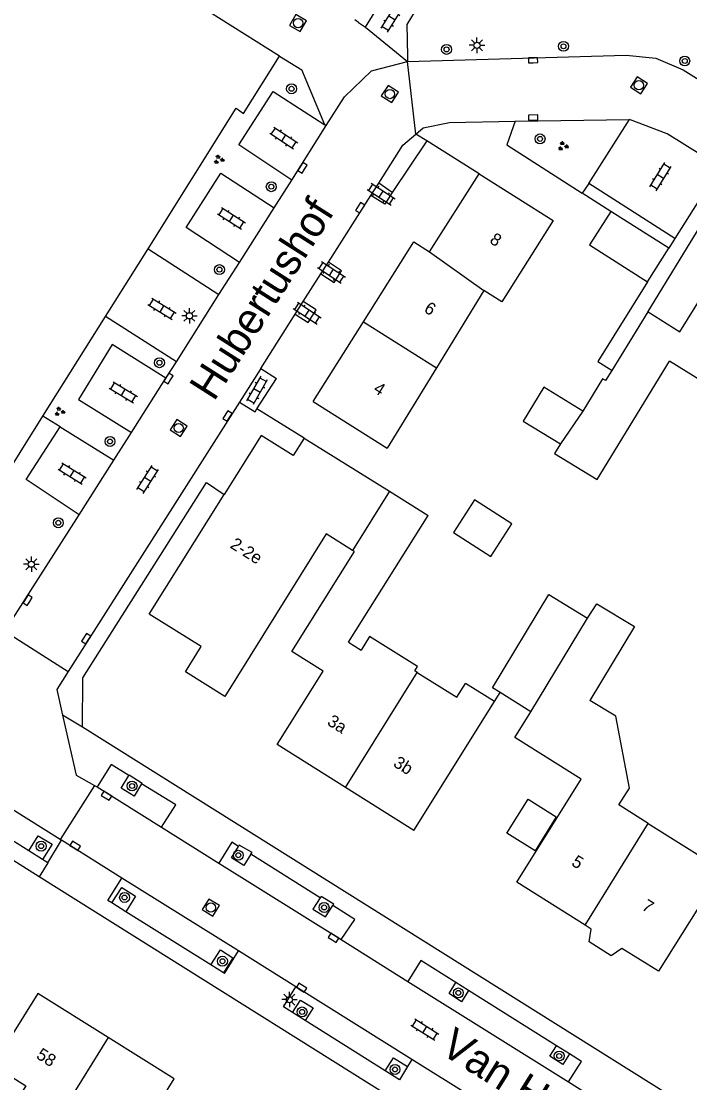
# Model space of a CAD drawing. Extents: x 136000 to 141014, y 402000 to 403500.
# Drawn here: x 138086.4 to 138140.3, y 402225.5 to 402311.2 of the extents above; entities that cross this region are included whole.
import ezdxf

# ---------------------------------------------------------------- set-up
doc = ezdxf.new("R2010")
doc.units = 0
for name, color, linetype in [('gg-afsc-erfafscheiding', 7, 'Continuous'), ('gg-afsc-muur', 7, 'Continuous'), ('gg-anno-huisnummerreeks BGT', 7, 'Continuous'), ('gg-anno-openbare ruimte label', 7, 'Continuous'), ('gg-bbg-bijgebouw', 7, 'Continuous'), ('gg-bbg-gedigitaliseerde bebouwing', 7, 'Continuous'), ('gg-bbg-gedigitaliseerde bijgebouw', 7, 'Continuous'), ('gg-bbg-hoofdgebouw', 7, 'Continuous'), ('gg-bbg-tussenscheiding', 7, 'Continuous'), ('gg-knt-verharding', 7, 'Continuous'), ('gg-knt-verharding nz', 7, 'Continuous'), ('gt-grn-groengrens', 7, 'Continuous'), ('gt-grn-vlakafsluiter', 7, 'Continuous'), ('gt-grn-weggrens', 7, 'Continuous'), ('gt-symb-boom', 7, 'Continuous'), ('gt-symb-groenvak', 7, 'Continuous'), ('gt-symb-klinker verharding', 7, 'Continuous'), ('gt-symb-kolk', 7, 'Continuous'), ('gt-symb-lichtmast', 7, 'Continuous'), ('gt-symb-rioolschacht', 7, 'Continuous')]:
    doc.layers.add(name, color=color, linetype=linetype)

# ---------------------------------------------------------------- blocks, each defined once
blk = doc.blocks.new('gt0-BOOM')
at = {"layer": 'gt-symb-boom'}
for radius in [0.4, 0.2]:
    blk.add_circle((0, 0), radius, dxfattribs=at)
blk = doc.blocks.new('gt0-KL1')
at = {"layer": 'gt-symb-klinker verharding'}
for p, q in [((-1.15, 0.3), (1.15, 0.3)), ((-1, -0.3), (-1, 0.3)), ((-0.5, 0.3), (-0.5, 0.45)), ((0, -0.3), (0, 0.3)), ((0.5, 0.3), (0.5, 0.45)), ((1, -0.3), (1, 0.3)), ((-1.15, -0.3), (1.15, -0.3)), ((-0.5, -0.45), (-0.5, -0.3)), ((0.5, -0.45), (0.5, -0.3))]:
    blk.add_line(p, q, dxfattribs=at)
blk = doc.blocks.new('gt0-GRVAK')
at = {"layer": 'gt-symb-groenvak'}
for p, q in [((-0.11, 0.189), (-0.228, 0.24)), ((-0.182, 0.153), (0.088, 0.153)), ((-0.091, 0.211), (-0.156, 0.322)), ((-0.047, 0.214), (-0.047, 0.393)), ((-0.004, 0.211), (0.061, 0.322)), ((0.015, 0.189), (0.133, 0.24)), ((0.262, -0.052), (0.197, 0.059)), ((0.305, -0.049), (0.305, 0.13)), ((0.349, -0.052), (0.414, 0.059)), ((-0.245, -0.228), (-0.363, -0.177)), ((-0.318, -0.264), (-0.047, -0.264)), ((-0.226, -0.206), (-0.291, -0.095)), ((-0.183, -0.203), (-0.183, -0.024)), ((-0.139, -0.206), (-0.074, -0.095)), ((-0.12, -0.228), (-0.002, -0.177)), ((0.243, -0.074), (0.125, -0.023)), ((0.17, -0.11), (0.441, -0.11)), ((0.368, -0.074), (0.486, -0.023))]:
    blk.add_line(p, q, dxfattribs=at)
blk = doc.blocks.new('gt0-KOLK')
at = {"layer": 'gt-symb-kolk'}
blk.add_lwpolyline([(0, 0), (0.375, 0), (0.375, 0.4), (-0.375, 0.4), (-0.375, 0), (0, 0)], dxfattribs=at)
blk = doc.blocks.new('gt0-RS')
at = {"layer": 'gt-symb-rioolschacht'}
blk.add_lwpolyline([(-0.5, -0.5), (0.5, -0.5), (0.5, 0.5), (-0.5, 0.5)], close=True, dxfattribs=at)
blk.add_circle((0, 0), 0.375, dxfattribs=at)
blk = doc.blocks.new('gt0-LMAST')
at = {"layer": 'gt-symb-lichtmast'}
for p, q in [((-0.182, 0.173), (-0.447, 0.438)), ((-0.005, 0.246), (-0.005, 0.621)), ((0.172, 0.173), (0.437, 0.438)), ((-0.255, -0.004), (-0.63, -0.004)), ((-0.182, -0.181), (-0.447, -0.446)), ((-0.005, -0.254), (-0.005, -0.629)), ((0.437, -0.446), (0.172, -0.181)), ((0.245, -0.004), (0.62, -0.004))]:
    blk.add_line(p, q, dxfattribs=at)
blk.add_circle((-0.005, -0.004), 0.25, dxfattribs=at)

msp = doc.modelspace()

# ---------------------------------------------------------------- linework, layer by layer
at = {"layer": 'gg-afsc-erfafscheiding'}
for points in [[(138143.744, 402298.816), (138136.95, 402287.736), (138136.997, 402287.707)], [(138136.921, 402290.14), (138132.913, 402283.706), (138134.069, 402282.986)]]:
    msp.add_lwpolyline(points, dxfattribs=at)
at = {"layer": 'gg-afsc-muur'}
for p, q in [((138133.971, 402295.82), (138131.671, 402297.284)), ((138124.575, 402256.283), (138125.046, 402257.008))]:
    msp.add_line(p, q, dxfattribs=at)
at = {"layer": 'gg-bbg-bijgebouw'}
for p, q in [((138138.651, 402292.84), (138133.971, 402295.82)), ((138136.921, 402290.14), (138138.651, 402292.84)), ((138125.046, 402257.008), (138124.436, 402257.391)), ((138127.528, 402255.451), (138125.046, 402257.008))]:
    msp.add_line(p, q, dxfattribs=at)
for points in [[(138133.971, 402295.82), (138132.251, 402293.13), (138136.921, 402290.14)], [(138131.708, 402279.71), (138128.561, 402281.632), (138126.898, 402278.908), (138129.901, 402277.075)], [(138122.978, 402272.555), (138121.282, 402269.926), (138124.296, 402267.981), (138125.992, 402270.61), (138122.978, 402272.555)]]:
    msp.add_lwpolyline(points, dxfattribs=at)
at = {"layer": 'gg-bbg-gedigitaliseerde bebouwing'}
for p, q in [((138123.736, 402289.437), (138119.897, 402283.192)), ((138119.897, 402283.192), (138115.911, 402276.71)), ((138132.869, 402274.184), (138138.701, 402283.737)), ((138112.79, 402261.076), (138119.238, 402271.298)), ((138112.79, 402261.076), (138113.811, 402260.435))]:
    msp.add_line(p, q, dxfattribs=at)
for points in [[(138129.311, 402295.08), (138125.168, 402288.531), (138123.736, 402289.437)], [(138150.691, 402289.15), (138146.211, 402281.915), (138142.655, 402284.119), (138141.387, 402282.072), (138138.701, 402283.737)], [(138132.102, 402263.016), (138132.83, 402264.174), (138135.879, 402262.333), (138132.272, 402256.357)], [(138118.35, 402258.623), (138118.144, 402258.752), (138118.361, 402259.101), (138114.484, 402261.516), (138113.811, 402260.435)], [(138118.35, 402258.623), (138121.541, 402256.635), (138122.234, 402257.748)], [(138136.994, 402246.453), (138134.625, 402247.939), (138135.47, 402249.286), (138134.371, 402255.09), (138132.272, 402256.357)], [(138136.994, 402246.453), (138142.948, 402242.718), (138137.811, 402234.54)], [(138087.731, 402232.74), (138084.104, 402226.938), (138086.746, 402225.286), (138083.905, 402220.744)], [(138089.645, 402217.153), (138092.481, 402221.686), (138095.114, 402220.038), (138098.741, 402225.84)]]:
    msp.add_lwpolyline(points, dxfattribs=at)
at = {"layer": 'gg-bbg-gedigitaliseerde bijgebouw'}
for points in [[(138124.436, 402257.391), (138128.972, 402264.905), (138132.102, 402263.016)], [(138127.853, 402244.249), (138125.585, 402245.673), (138127.3, 402248.408), (138129.569, 402246.985), (138127.853, 402244.249)]]:
    msp.add_lwpolyline(points, dxfattribs=at)
at = {"layer": 'gg-bbg-hoofdgebouw'}
for p, q in [((138107.245, 402308.347), (138074.005, 402329.218)), ((138119.351, 402292.55), (138123.351, 402298.85)), ((138123.351, 402298.85), (138129.311, 402295.08)), ((138093.196, 402287.35), (138096.623, 402292.81)), ((138088.142, 402279.298), (138093.196, 402287.35)), ((138134.069, 402282.986), (138136.997, 402287.707)), ((138109.941, 402280.48), (138114.011, 402286.915)), ((138133.56, 402282.165), (138134.069, 402282.986)), ((138109.941, 402280.48), (138115.911, 402276.71)), ((138083.069, 402271.215), (138088.142, 402279.298)), ((138109.231, 402277.52), (138116.104, 402273.247)), ((138116.104, 402273.247), (138119.238, 402271.298)), ((138124.575, 402256.283), (138122.234, 402257.748)), ((138118.071, 402245.89), (138124.575, 402256.283)), ((138118.071, 402245.89), (138112.558, 402249.349)), ((138131.9, 402238.232), (138126.381, 402241.71)), ((138093.391, 402229.193), (138087.731, 402232.74)), ((138098.741, 402225.84), (138093.391, 402229.193))]:
    msp.add_line(p, q, dxfattribs=at)
for points in [[(138096.623, 402292.81), (138103.733, 402304.137), (138104.339, 402303.723), (138107.245, 402308.347)], [(138114.011, 402286.915), (138118.081, 402293.35), (138119.351, 402292.55)], [(138136.997, 402287.707), (138139.541, 402286.115), (138144.011, 402293.29)], [(138133.56, 402282.165), (138133.302, 402282.322), (138131.708, 402279.71)], [(138109.231, 402277.52), (138108.341, 402276.12), (138105.761, 402277.75), (138102.77, 402272.984)], [(138129.901, 402277.075), (138129.421, 402276.288), (138132.869, 402274.184)], [(138113.132, 402268.464), (138110.986, 402269.808), (138102.811, 402256.69), (138099.651, 402258.68), (138100.911, 402260.71), (138096.711, 402263.33), (138102.77, 402272.984)], [(138112.558, 402249.349), (138107.041, 402252.81), (138110.757, 402258.742), (138108.231, 402260.324), (138113.274, 402268.375), (138113.132, 402268.464)], [(138126.381, 402241.71), (138131.589, 402250.012), (138126.226, 402253.376), (138127.528, 402255.451)], [(138137.811, 402234.54), (138134.865, 402236.371), (138134.013, 402235.761), (138132.216, 402236.888), (138132.385, 402237.926), (138131.9, 402238.232)]]:
    msp.add_lwpolyline(points, dxfattribs=at)
at = {"layer": 'gg-bbg-tussenscheiding'}
for p, q in [((138119.351, 402292.55), (138123.736, 402289.437)), ((138114.011, 402286.915), (138119.897, 402283.192)), ((138131.708, 402279.71), (138129.901, 402277.075)), ((138116.104, 402273.247), (138113.132, 402268.464)), ((138127.528, 402255.451), (138132.102, 402263.016)), ((138112.558, 402249.349), (138118.35, 402258.623)), ((138131.9, 402238.232), (138136.994, 402246.453)), ((138093.391, 402229.193), (138084.801, 402215.357))]:
    msp.add_line(p, q, dxfattribs=at)
at = {"layer": 'gg-knt-verharding'}
for p, q in [((138114.183, 402310.683), (138115.791, 402313.302)), ((138113.603, 402311.043), (138113.312, 402311.271)), ((138113.603, 402311.043), (138114.183, 402310.683)), ((138107.245, 402308.347), (138109.028, 402307.228)), ((138117.563, 402308.337), (138117.574, 402307.9)), ((138110.896, 402302.808), (138109.028, 402307.228)), ((138108.219, 402298.343), (138111.011, 402302.737)), ((138126.265, 402303.088), (138135.491, 402303.24)), ((138132.2, 402298.061), (138135.491, 402303.24)), ((138087.832, 402242.142), (137991.551, 402302.46)), ((138119.123, 402301.497), (138118.229, 402302.056)), ((138123.351, 402298.85), (138119.123, 402301.497)), ((138142.79, 402299.411), (138139.133, 402293.624)), ((138106.8, 402296.111), (138108.219, 402298.343)), ((138114.603, 402297.095), (138115.242, 402298.099)), ((138116.334, 402297.346), (138115.242, 402298.099)), ((138139.133, 402293.624), (138132.2, 402298.061)), ((138111.179, 402291.718), (138114.603, 402297.095)), ((138115.732, 402296.406), (138114.603, 402297.095)), ((138103.999, 402291.703), (138106.8, 402296.111)), ((138139.133, 402293.624), (138138.651, 402292.84)), ((138096.623, 402292.81), (138102.349, 402289.109)), ((138102.349, 402289.109), (138103.999, 402291.703)), ((138110.576, 402290.772), (138111.179, 402291.718)), ((138112.243, 402291.028), (138111.179, 402291.718)), ((138109.154, 402288.538), (138110.576, 402290.772)), ((138110.576, 402290.772), (138111.632, 402290.086)), ((138098.906, 402283.689), (138102.349, 402289.109)), ((138108.506, 402287.52), (138109.154, 402288.538)), ((138110.197, 402287.874), (138109.154, 402288.538)), ((138098.906, 402283.689), (138093.196, 402287.35)), ((138105.722, 402283.148), (138108.506, 402287.52)), ((138108.506, 402287.52), (138109.54, 402286.861)), ((138098.066, 402282.367), (138098.906, 402283.689)), ((138105.722, 402283.148), (138104.001, 402280.443)), ((138105.722, 402283.148), (138106.986, 402282.349)), ((138095.28, 402277.983), (138098.066, 402282.367)), ((138104.001, 402280.443), (138090.178, 402258.697)), ((138109.231, 402277.52), (138105.412, 402279.896)), ((138089.517, 402278.445), (138093.861, 402275.75)), ((138093.861, 402275.75), (138095.28, 402277.983)), ((138091.062, 402271.345), (138093.861, 402275.75)), ((138085.302, 402262.322), (138091.062, 402271.345)), ((138085.074, 402261.971), (138090.178, 402258.697)), ((138179.981, 402198.68), (138091.321, 402254.22)), ((138092.311, 402249.504), (138089.52, 402245.166)), ((138092.311, 402249.504), (138092.509, 402249.391)), ((138087, 402244.235), (138081.125, 402247.913)), ((138097.713, 402246.137), (138102.333, 402243.248)), ((138088.539, 402243.271), (138089.639, 402245.092)), ((138089.52, 402245.166), (138089.639, 402245.092)), ((138094.511, 402242.045), (138089.639, 402245.092)), ((138088.1, 402243.546), (138087, 402244.235)), ((138110.524, 402240.453), (138104.93, 402243.958)), ((138088.539, 402243.271), (138088.1, 402243.546)), ((138183.207, 402182.39), (138087.832, 402242.142)), ((138093.373, 402240.244), (138094.511, 402242.045)), ((138093.709, 402240.034), (138093.373, 402240.244)), ((138094.833, 402239.33), (138093.709, 402240.034)), ((138101.695, 402235.033), (138094.833, 402239.33)), ((138112.198, 402237.079), (138117.584, 402233.711)), ((138102.798, 402234.343), (138103.911, 402236.166)), ((138108.542, 402233.27), (138103.911, 402236.166)), ((138102.699, 402234.405), (138101.695, 402235.033)), ((138102.798, 402234.343), (138102.699, 402234.405)), ((138122.497, 402232.962), (138121.469, 402233.607)), ((138129.585, 402228.512), (138122.497, 402232.962)), ((138109.306, 402230.559), (138108.294, 402231.195)), ((138115.768, 402226.498), (138109.306, 402230.559)), ((138130.624, 402227.859), (138129.585, 402228.512)), ((138117.909, 402227.412), (138117.575, 402226.85)), ((138122.793, 402224.358), (138117.909, 402227.412)), ((138130.56, 402225.598), (138134.918, 402222.873))]:
    msp.add_line(p, q, dxfattribs=at)
for points in [[(138115.791, 402313.302), (138118.106, 402311.863), (138117.499, 402310.886), (138117.563, 402308.337)], [(138111.011, 402302.737), (138112.481, 402305.05), (138114.646, 402307.156), (138117.574, 402307.9)], [(138117.574, 402307.9), (138135.221, 402308.42), (138137.608, 402308.181), (138139.81, 402307.23), (138161.671, 402293.54), (138179.461, 402277.56), (138192.321, 402269.2), (138194.7, 402268.57), (138199.695, 402268.918)], [(138108.219, 402298.343), (138103.949, 402301.176), (138106.728, 402305.48), (138110.896, 402302.808)], [(138118.229, 402302.056), (138118.824, 402302.571), (138120.94, 402303), (138126.265, 402303.088)], [(138126.265, 402303.088), (138125.584, 402301.194), (138131.671, 402297.284)], [(138142.79, 402299.411), (138138.53, 402302.07), (138135.491, 402303.24)], [(138115.242, 402298.099), (138117.191, 402301.16), (138118.229, 402302.056)], [(138103.999, 402291.703), (138099.689, 402294.516), (138102.498, 402298.907), (138106.8, 402296.111)], [(138098.066, 402282.367), (138093.721, 402285.08), (138091.019, 402280.641), (138095.28, 402277.983)], [(138104.001, 402280.443), (138105.264, 402279.658), (138105.412, 402279.896)], [(138091.062, 402271.345), (138086.787, 402274.184), (138089.517, 402278.445)], [(138091.321, 402254.22), (138091.361, 402258.2), (138101.331, 402273.94), (138102.77, 402272.984)], [(138090.178, 402258.697), (138089.255, 402257.245), (138089.725, 402255.19)], [(138089.725, 402255.19), (138090.834, 402250.346), (138092.311, 402249.504)], [(138095.068, 402250.316), (138093.641, 402251.21), (138092.509, 402249.391)], [(138096.096, 402249.635), (138095.491, 402248.648), (138094.448, 402249.307), (138095.068, 402250.316)], [(138095.068, 402250.316), (138095.097, 402250.363), (138096.139, 402249.705), (138096.096, 402249.635)], [(138097.713, 402246.137), (138098.859, 402247.942), (138096.096, 402249.635)], [(138087, 402244.235), (138087.76, 402245.449), (138088.88, 402244.791), (138088.1, 402243.546)], [(138103.919, 402244.592), (138103.377, 402244.931), (138102.333, 402243.248)], [(138104.93, 402243.958), (138104.362, 402243.063), (138103.358, 402243.681), (138103.919, 402244.592)], [(138104.93, 402243.958), (138105.021, 402244.101), (138103.987, 402244.703), (138103.919, 402244.592)], [(138093.709, 402240.034), (138094.495, 402241.289), (138095.617, 402240.582), (138094.833, 402239.33)], [(138110.524, 402240.453), (138109.934, 402239.523), (138110.945, 402238.917), (138111.531, 402239.822)], [(138111.531, 402239.822), (138111.613, 402239.949), (138110.593, 402240.561), (138110.524, 402240.453)], [(138112.198, 402237.079), (138113.3, 402238.714), (138111.531, 402239.822)], [(138101.695, 402235.033), (138102.465, 402236.263), (138103.458, 402235.618), (138102.699, 402234.405)], [(138121.469, 402233.607), (138118.644, 402235.381), (138117.584, 402233.711)], [(138122.497, 402232.962), (138121.928, 402232.067), (138120.919, 402232.741), (138121.469, 402233.607)], [(138108.294, 402231.195), (138107.563, 402231.655), (138108.542, 402233.27)], [(138108.294, 402231.195), (138108.921, 402232.192), (138109.937, 402231.563), (138109.306, 402230.559)], [(138130.624, 402227.859), (138130.089, 402227.017), (138129.055, 402227.679), (138129.585, 402228.512)], [(138115.768, 402226.498), (138116.421, 402227.537), (138117.575, 402226.85)], [(138130.56, 402225.598), (138131.609, 402227.241), (138130.624, 402227.859)], [(138117.575, 402226.85), (138116.93, 402225.767), (138115.768, 402226.498)]]:
    msp.add_lwpolyline(points, dxfattribs=at)
at = {"layer": 'gg-knt-verharding nz'}
for p, q in [((138114.183, 402310.683), (138117.574, 402307.9)), ((138089.52, 402245.166), (138082.259, 402249.707)), ((138092.509, 402249.391), (138097.713, 402246.137)), ((138102.333, 402243.248), (138112.198, 402237.079)), ((138103.911, 402236.166), (138094.511, 402242.045)), ((138117.584, 402233.711), (138130.56, 402225.598)), ((138117.909, 402227.412), (138108.542, 402233.27))]:
    msp.add_line(p, q, dxfattribs=at)
at = {"layer": 'gt-grn-groengrens'}
for p, q in [((138119.123, 402301.497), (138116.334, 402297.346)), ((138132.2, 402298.061), (138131.671, 402297.284)), ((138089.517, 402278.445), (138088.142, 402279.298))]:
    msp.add_line(p, q, dxfattribs=at)
at = {"layer": 'gt-grn-vlakafsluiter'}
for p, q in [((138111.011, 402302.737), (138110.896, 402302.808)), ((138116.334, 402297.346), (138115.732, 402296.406)), ((138111.632, 402290.086), (138112.243, 402291.028)), ((138109.54, 402286.861), (138110.197, 402287.874)), ((138105.412, 402279.896), (138106.986, 402282.349))]:
    msp.add_line(p, q, dxfattribs=at)
at = {"layer": 'gt-grn-weggrens'}
for p, q in [((138118.229, 402302.056), (138117.574, 402307.9)), ((138091.321, 402254.22), (138089.725, 402255.19)), ((138088.539, 402243.271), (138087.832, 402242.142))]:
    msp.add_line(p, q, dxfattribs=at)

# ---------------------------------------------------------------- block references
at = {"layer": 'gt-symb-boom'}
for p in [(138130.153, 402309.135), (138120.714, 402308.884), (138139.94, 402307.952), (138108.203, 402305.708), (138128.26, 402301.669), (138106.569, 402297.809), (138102.387, 402291.123), (138097.543, 402283.611), (138093.553, 402277.259), (138089.383, 402270.702), (138095.332, 402249.47), (138087.992, 402244.616), (138103.909, 402243.884), (138094.728, 402240.477), (138110.83, 402239.674), (138102.63, 402235.338), (138121.668, 402232.78), (138109.055, 402231.245), (138129.806, 402227.694), (138116.555, 402226.604)]:
    msp.add_blockref('gt0-BOOM', p, dxfattribs=at)
at = {"layer": 'gt-symb-groenvak'}
for p in [(138130.106, 402301.081), (138102.328, 402299.995), (138089.479, 402279.668)]:
    msp.add_blockref('gt0-GRVAK', p, dxfattribs=at)
at = {"layer": 'gt-symb-klinker verharding'}
for p, rotation in [((138116.305, 402311.406), 58.12218352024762), ((138107.573, 402301.737), -33.29284857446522), ((138137.979, 402298.625), 58.12218352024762), ((138115.437, 402297.207), -33.42003119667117), ((138103.358, 402295.255), -32.5941632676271), ((138111.427, 402290.905), -33.4200311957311), ((138097.752, 402287.957), -31.720060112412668), ((138109.469, 402287.61), -33.42003119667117), ((138094.626, 402281.216), -31.130799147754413), ((138105.412, 402281.38), -120.00072778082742), ((138090.495, 402274.665), -31.798912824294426), ((138096.587, 402274.19), 57.53320054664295), ((138118.963, 402229.824), -32.211897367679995)]:
    msp.add_blockref('gt0-KL1', p, dxfattribs=dict(at, rotation=rotation))
at = {"layer": 'gt-symb-kolk'}
for p, rotation in [((138127.701, 402307.806), 1.5466102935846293), ((138127.714, 402303.185), 1.5466102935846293), ((138109.255, 402299.224), 57.533200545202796), ((138113.907, 402296.005), 57.53320054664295), ((138098.441, 402282.227), 57.53320054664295), ((138103.209, 402279.205), 57.53320054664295), ((138087.08, 402264.347), 57.53320054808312), ((138091.802, 402261.243), 57.53320054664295), ((138093.158, 402248.515), -32.2118973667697), ((138090.629, 402244.471), -32.2118973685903), ((138111.478, 402237.054), -32.211897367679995), ((138108.909, 402233.035), -32.211897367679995)]:
    msp.add_blockref('gt0-KOLK', p, dxfattribs=dict(at, rotation=rotation))
at = {"layer": 'gt-symb-lichtmast'}
for p in [(138123.176, 402309.22), (138099.971, 402287.397), (138087.213, 402267.363), (138108.039, 402232.246)]:
    msp.add_blockref('gt0-LMAST', p, dxfattribs=at)
at = {"layer": 'gt-symb-rioolschacht'}
for p, rotation in [((138108.73, 402311.005), -30.128600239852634), ((138136.24, 402305.992), -32.54589339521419), ((138116.139, 402305.285), -122.95900987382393), ((138099.096, 402278.345), 57.533200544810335), ((138101.69, 402239.665), -32.21189737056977)]:
    msp.add_blockref('gt0-RS', p, dxfattribs=dict(at, rotation=rotation))

# ---------------------------------------------------------------- texts
at = {"layer": 'gg-anno-huisnummerreeks BGT'}
for s, rotation, p in [('8', 327.6, (138124.12, 402293.323)), ('6', 327.7, (138118.82, 402287.762)), ('4', 327.7, (138114.73, 402281.295)), ('2-2e', 327.9, (138103.172, 402268.731)), ('3a', 327.9, (138111.01, 402254.451)), ('3b', 327.9, (138116.34, 402251.107)), ('5', 327.9, (138130.725, 402243.115)), ('7', 327.9, (138136.4, 402239.555)), ('58', 327.9, (138087.527, 402227.557))]:
    msp.add_text(s, height=1, rotation=rotation, dxfattribs=at).set_placement(p)
at = {"layer": 'gg-anno-openbare ruimte label'}
for s, rotation, p in [('Hubertushof', 57.5, (138101.941, 402280.421)), ('Van Heeswijkstraat', 328, (138120.079, 402227.974))]:
    msp.add_text(s, height=2.5, rotation=rotation, dxfattribs=at).set_placement(p)

doc.saveas('drawing.dxf')
